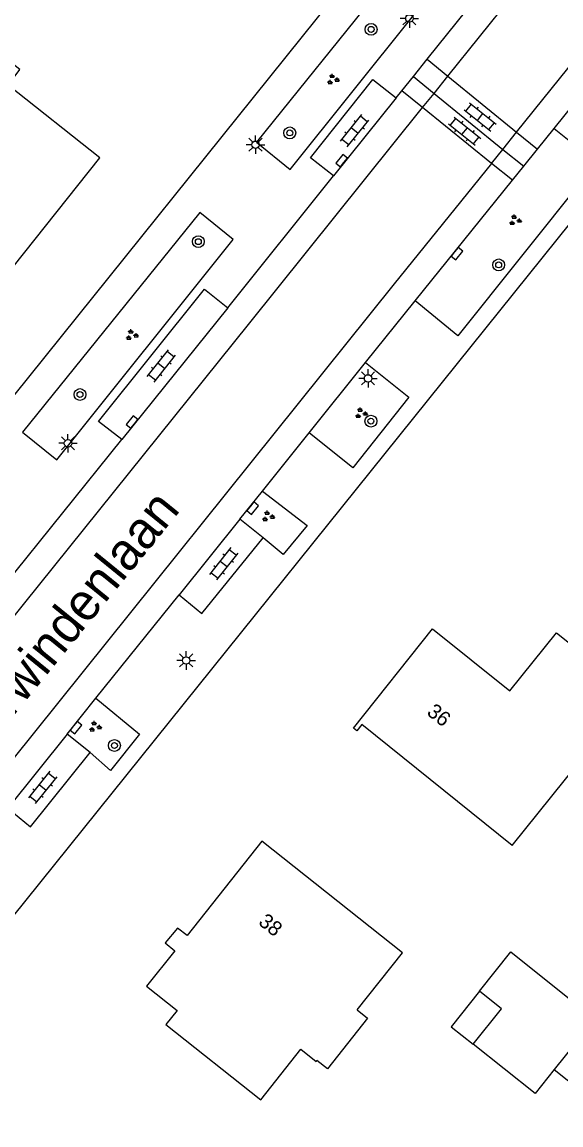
# Model space of a CAD drawing. Extents: x 131000 to 133013, y 393000 to 396501.
# Drawn here: x 131824.7 to 131861, y 396163.1 to 396237.5 of the extents above; entities that cross this region are included whole.
import ezdxf

# ---------------------------------------------------------------- set-up
doc = ezdxf.new("R2010")
doc.units = 0
for name, color, linetype in [('gg-anno-huisnummerreeks BGT', 7, 'Continuous'), ('gg-anno-openbare ruimte label', 7, 'Continuous'), ('gg-bbg-gedigitaliseerde bebouwing', 7, 'Continuous'), ('gg-bbg-gedigitaliseerde bijgebouw', 7, 'Continuous'), ('gg-bbg-hoofdgebouw', 7, 'Continuous'), ('gg-bbg-luifel en loopbrug', 7, 'Continuous'), ('gg-knt-verharding', 7, 'Continuous'), ('gg-knt-verharding nz', 7, 'Continuous'), ('gt-symb-boom', 7, 'Continuous'), ('gt-symb-groenvak', 7, 'Continuous'), ('gt-symb-klinker verharding', 7, 'Continuous'), ('gt-symb-kolk', 7, 'Continuous'), ('gt-symb-lichtmast', 7, 'Continuous')]:
    doc.layers.add(name, color=color, linetype=linetype)

# ---------------------------------------------------------------- blocks, each defined once
blk = doc.blocks.new('gt0-BOOM')
at = {"layer": 'gt-symb-boom'}
for radius in [0.4, 0.2]:
    blk.add_circle((0, 0), radius, dxfattribs=at)
blk = doc.blocks.new('gt0-KOLK')
at = {"layer": 'gt-symb-kolk'}
blk.add_lwpolyline([(0, 0), (0.375, 0), (0.375, 0.4), (-0.375, 0.4), (-0.375, 0), (0, 0)], dxfattribs=at)
blk = doc.blocks.new('gt0-GRVAK')
at = {"layer": 'gt-symb-groenvak'}
for p, q in [((-0.11, 0.189), (-0.228, 0.24)), ((-0.182, 0.153), (0.088, 0.153)), ((-0.091, 0.211), (-0.156, 0.322)), ((-0.047, 0.214), (-0.047, 0.393)), ((-0.004, 0.211), (0.061, 0.322)), ((0.015, 0.189), (0.133, 0.24)), ((0.262, -0.052), (0.197, 0.059)), ((0.305, -0.049), (0.305, 0.13)), ((0.349, -0.052), (0.414, 0.059)), ((-0.245, -0.228), (-0.363, -0.177)), ((-0.318, -0.264), (-0.047, -0.264)), ((-0.226, -0.206), (-0.291, -0.095)), ((-0.183, -0.203), (-0.183, -0.024)), ((-0.139, -0.206), (-0.074, -0.095)), ((-0.12, -0.228), (-0.002, -0.177)), ((0.243, -0.074), (0.125, -0.023)), ((0.17, -0.11), (0.441, -0.11)), ((0.368, -0.074), (0.486, -0.023))]:
    blk.add_line(p, q, dxfattribs=at)
blk = doc.blocks.new('gt0-KL1')
at = {"layer": 'gt-symb-klinker verharding'}
for p, q in [((-1.15, 0.3), (1.15, 0.3)), ((-1, -0.3), (-1, 0.3)), ((-0.5, 0.3), (-0.5, 0.45)), ((0, -0.3), (0, 0.3)), ((0.5, 0.3), (0.5, 0.45)), ((1, -0.3), (1, 0.3)), ((-1.15, -0.3), (1.15, -0.3)), ((-0.5, -0.45), (-0.5, -0.3)), ((0.5, -0.45), (0.5, -0.3))]:
    blk.add_line(p, q, dxfattribs=at)
blk = doc.blocks.new('gt0-LMAST')
at = {"layer": 'gt-symb-lichtmast'}
for p, q in [((-0.182, 0.173), (-0.447, 0.438)), ((-0.005, 0.246), (-0.005, 0.621)), ((0.172, 0.173), (0.437, 0.438)), ((-0.255, -0.004), (-0.63, -0.004)), ((-0.182, -0.181), (-0.447, -0.446)), ((-0.005, -0.254), (-0.005, -0.629)), ((0.437, -0.446), (0.172, -0.181)), ((0.245, -0.004), (0.62, -0.004))]:
    blk.add_line(p, q, dxfattribs=at)
blk.add_circle((-0.005, -0.004), 0.25, dxfattribs=at)

msp = doc.modelspace()

# ---------------------------------------------------------------- linework, layer by layer
at = {"layer": 'gg-bbg-gedigitaliseerde bebouwing'}
for p, q in [((131860.697, 396196.283), (131869.701, 396189.047)), ((131850.313, 396174.711), (131840.85, 396182.23)), ((131847.264, 396170.868), (131850.313, 396174.711))]:
    msp.add_line(p, q, dxfattribs=at)
for points in [[(131857.716, 396181.946), (131862.133, 396187.443), (131865.948, 396184.377)], [(131847.264, 396170.868), (131847.971, 396170.307), (131845.261, 396166.891), (131844.554, 396167.452)], [(131834.38, 396169.87), (131840.767, 396164.802), (131843.468, 396168.205), (131844.501, 396167.386), (131844.554, 396167.452)]]:
    msp.add_lwpolyline(points, dxfattribs=at)
at = {"layer": 'gg-bbg-gedigitaliseerde bijgebouw'}
msp.add_line((131863.273, 396170.256), (131860.552, 396166.844), dxfattribs=at)
for points in [[(131855.505, 396172.122), (131857.614, 396174.768), (131863.273, 396170.256)], [(131855.083, 396168.543), (131856.992, 396170.937), (131855.505, 396172.122)], [(131860.552, 396166.844), (131859.255, 396165.217), (131855.083, 396168.543)]]:
    msp.add_lwpolyline(points, dxfattribs=at)
at = {"layer": 'gg-bbg-hoofdgebouw'}
for points in [[(131824.08, 396220.96), (131829.93, 396228.31), (131823.75, 396233.21), (131824.53, 396234.26), (131821.529, 396236.616)], [(131857.716, 396181.946), (131847.58, 396190.092), (131847.238, 396189.667), (131847.013, 396189.846), (131852.335, 396196.548), (131857.564, 396192.373), (131860.697, 396196.283)], [(131840.85, 396182.23), (131835.8, 396175.87), (131835.17, 396176.37), (131834.33, 396175.38), (131834.99, 396174.85), (131833.07, 396172.45), (131835.13, 396170.81), (131834.38, 396169.87)]]:
    msp.add_lwpolyline(points, dxfattribs=at)
at = {"layer": 'gg-bbg-luifel en loopbrug'}
for points in [[(131855.505, 396172.122), (131853.597, 396169.728), (131855.083, 396168.543)], [(131860.552, 396166.844), (131863.29, 396164.661), (131866.02, 396168.085)]]:
    msp.add_lwpolyline(points, dxfattribs=at)
at = {"layer": 'gg-knt-verharding'}
for p, q in [((131757.439, 396129.216), (131859.082, 396255.794)), ((131851.993, 396234.96), (131858.215, 396242.705)), ((131860.537, 396230.282), (131869.824, 396241.894)), ((131851.056, 396233.792), (131851.993, 396234.96)), ((131851.993, 396234.96), (131853.385, 396233.821)), ((131850.277, 396232.823), (131851.056, 396233.792)), ((131851.056, 396233.792), (131852.451, 396232.657)), ((131853.385, 396233.821), (131858.013, 396230.031)), ((131849.904, 396232.358), (131845.672, 396227.089)), ((131849.904, 396232.358), (131850.277, 396232.823)), ((131851.677, 396231.692), (131850.277, 396232.823)), ((131852.451, 396232.657), (131857.092, 396228.882)), ((131856.332, 396227.933), (131851.677, 396231.692)), ((131858.013, 396230.031), (131859.412, 396228.886)), ((131859.412, 396228.886), (131860.537, 396230.282)), ((131860.537, 396230.282), (131863.4, 396228.006)), ((131857.092, 396228.882), (131858.491, 396227.744)), ((131858.491, 396227.744), (131859.412, 396228.886)), ((131857.732, 396226.802), (131856.332, 396227.933)), ((131857.732, 396226.802), (131858.491, 396227.744)), ((131838.541, 396218.19), (131845.672, 396227.089)), ((131765.765, 396104.576), (131863.55, 396226.31)), ((131851.166, 396218.672), (131857.732, 396226.802)), ((131838.541, 396218.19), (131831.407, 396209.316)), ((131847.827, 396214.509), (131851.166, 396218.672)), ((131844.029, 396209.774), (131847.827, 396214.509)), ((131823.461, 396199.434), (131831.407, 396209.316)), ((131840.892, 396205.845), (131844.029, 396209.774)), ((131839.358, 396203.956), (131840.892, 396205.845)), ((131839.358, 396203.956), (131835.269, 396198.85)), ((131840.926, 396202.695), (131839.358, 396203.956)), ((131829.654, 396191.868), (131835.269, 396198.85)), ((131827.715, 396189.454), (131829.654, 396191.868)), ((131827.715, 396189.454), (131823.715, 396184.471)), ((131829.281, 396188.213), (131827.715, 396189.454))]:
    msp.add_line(p, q, dxfattribs=at)
for points in [[(131851.065, 396237.898), (131848.826, 396239.737), (131840.481, 396229.374), (131842.757, 396227.519), (131851.065, 396237.898)], [(131845.672, 396227.089), (131844.115, 396228.309), (131848.328, 396233.584), (131849.904, 396232.358)], [(131862.631, 396227.044), (131854.059, 396216.312), (131851.166, 396218.672)], [(131838.917, 396222.797), (131836.657, 396224.622), (131824.706, 396209.803), (131827.015, 396207.953), (131838.917, 396222.797)], [(131831.407, 396209.316), (131829.833, 396210.536), (131836.985, 396219.462), (131838.541, 396218.19)], [(131847.827, 396214.509), (131850.747, 396212.161), (131846.97, 396207.415), (131844.029, 396209.774)], [(131840.892, 396205.845), (131843.892, 396203.529), (131842.286, 396201.561), (131840.926, 396202.695)], [(131835.269, 396198.85), (131836.808, 396197.576), (131840.926, 396202.695)], [(131829.654, 396191.868), (131832.604, 396189.446), (131830.639, 396186.999), (131829.281, 396188.213)], [(131823.715, 396184.471), (131825.261, 396183.203), (131829.281, 396188.213)]]:
    msp.add_lwpolyline(points, dxfattribs=at)
at = {"layer": 'gg-knt-verharding nz'}
for p, q in [((131853.385, 396233.821), (131864.689, 396247.91)), ((131858.013, 396230.031), (131869.347, 396244.178)), ((131852.451, 396232.657), (131853.385, 396233.821)), ((131851.677, 396231.692), (131852.451, 396232.657)), ((131857.092, 396228.882), (131858.013, 396230.031)), ((131856.332, 396227.933), (131857.092, 396228.882))]:
    msp.add_line(p, q, dxfattribs=at)
for points in [[(131805.843, 396174.534), (131824.864, 396198.306), (131839.946, 396217.064), (131851.677, 396231.692)], [(131856.332, 396227.933), (131849.766, 396219.803), (131822.31, 396185.597), (131815.106, 396176.601), (131810.467, 396170.787)]]:
    msp.add_lwpolyline(points, dxfattribs=at)

# ---------------------------------------------------------------- block references
at = {"layer": 'gt-symb-boom'}
for p in [(131848.205, 396236.97), (131842.726, 396229.99), (131836.563, 396222.659), (131856.806, 396221.09), (131828.587, 396212.35), (131848.192, 396210.555), (131830.908, 396188.685)]:
    msp.add_blockref('gt0-BOOM', p, dxfattribs=at)
at = {"layer": 'gt-symb-groenvak'}
for p in [(131845.623, 396233.59), (131857.894, 396224.095), (131832.07, 396216.354), (131847.52, 396211.08), (131841.252, 396204.13), (131829.588, 396189.947)]:
    msp.add_blockref('gt0-GRVAK', p, dxfattribs=at)
at = {"layer": 'gt-symb-klinker verharding'}
for p, rotation in [((131855.56, 396231.07), -38.668753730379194), ((131847.091, 396230.142), 51.08960261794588), ((131854.513, 396230.108), -38.66875373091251), ((131834.069, 396214.279), 51.53705293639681), ((131838.27, 396200.937), -128.09608536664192), ((131826.062, 396185.864), -128.7045705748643)]:
    msp.add_blockref('gt0-KL1', p, dxfattribs=dict(at, rotation=rotation))
at = {"layer": 'gt-symb-kolk'}
for p, rotation in [((131846.38, 396227.996), 51.08960262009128), ((131853.839, 396221.973), -128.99099404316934), ((131832.257, 396210.374), 51.170175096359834), ((131840.071, 396204.816), -129.64417495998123), ((131828.158, 396190.008), -128.6687537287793)]:
    msp.add_blockref('gt0-KOLK', p, dxfattribs=dict(at, rotation=rotation))
at = {"layer": 'gt-symb-lichtmast'}
for p in [(131850.792, 396237.714), (131840.421, 396229.198), (131848.007, 396213.443), (131827.783, 396209.066), (131835.751, 396194.425)]:
    msp.add_blockref('gt0-LMAST', p, dxfattribs=at)

# ---------------------------------------------------------------- texts
at = {"layer": 'gg-anno-huisnummerreeks BGT'}
for s, p in [('36', (131851.9, 396190.817)), ('38', (131840.55, 396176.669))]:
    msp.add_text(s, height=1, rotation=321.5, dxfattribs=at).set_placement(p)
at = {"layer": 'gg-anno-openbare ruimte label'}
msp.add_text('Vierwindenlaan', height=2.5, rotation=50.9, dxfattribs=at).set_placement((131820.984, 396186.823))

doc.saveas('drawing.dxf')
